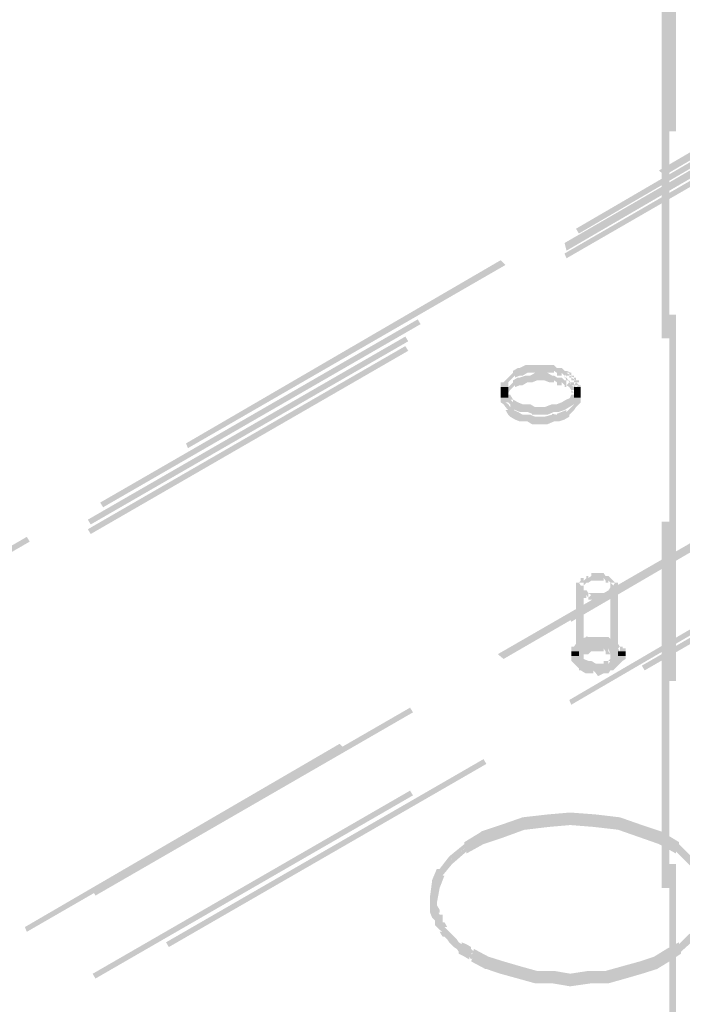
# Model space of a CAD drawing. Header units: millimetres. Extents: x -91 to 1961, y -1152 to 358.
# Tile 258 of 656: x 221 to 233, y 118 to 135. Entities that reach past the tile are written whole.
import ezdxf

# ---------------------------------------------------------------- set-up
doc = ezdxf.new("R2010")
doc.units = ezdxf.units.MM
doc.header["$MEASUREMENT"] = 0
doc.layers.get('0').update_dxf_attribs({"linetype": 'CONTINUOUS'})

msp = doc.modelspace()

# ---------------------------------------------------------------- hatches: boundary and pattern name
at = {"true_color": 0xaaaaaa}
h = msp.add_hatch(color=253, dxfattribs=at)
h.paths.add_polyline_path([(231.659, 125.62), (231.791, 125.62), (231.791, 124.396), (231.659, 124.396)])
h.paths.add_polyline_path([(236.539, 146.714), (236.655, 146.714), (236.655, 144.216), (236.539, 144.216)])
h = msp.add_hatch(color=253, dxfattribs=at)
h.paths.add_polyline_path([(232.684, 145.788), (232.684, 139.435), (232.552, 139.435), (232.552, 145.788)])
h.paths.add_polyline_path([(232.684, 136.258), (232.684, 129.905), (232.552, 129.905), (232.552, 136.258)])
h.paths.add_polyline_path([(232.684, 126.729), (232.684, 120.375), (232.552, 120.375), (232.552, 126.729)])
h.paths.add_polyline_path([(232.684, 117.199), (232.684, 110.846), (232.552, 110.846), (232.552, 117.199)])
h.paths.add_polyline_path([(232.684, 107.669), (232.684, 104.989), (232.552, 104.989), (232.552, 107.669)])
h = msp.add_hatch(color=253, dxfattribs=at)
h.paths.add_polyline_path([(232.684, 104.906), (232.684, 111.259), (232.8, 111.259), (232.8, 104.906)])
h.paths.add_polyline_path([(232.684, 114.436), (232.684, 120.789), (232.8, 120.789), (232.8, 114.436)])
h.paths.add_polyline_path([(232.684, 123.966), (232.684, 130.319), (232.8, 130.319), (232.8, 123.966)])
h.paths.add_polyline_path([(232.684, 133.495), (232.684, 139.848), (232.8, 139.848), (232.8, 133.495)])
h.paths.add_polyline_path([(232.684, 143.025), (232.684, 145.705), (232.8, 145.705), (232.8, 143.025)])
h = msp.add_hatch(color=253, dxfattribs=at)
h.paths.add_polyline_path([(207.768, 118.555), (213.277, 121.732), (213.327, 121.649), (207.818, 118.473)])
h.paths.add_polyline_path([(216.04, 123.287), (221.533, 126.464), (221.583, 126.381), (216.074, 123.205)])
h.paths.add_polyline_path([(224.296, 128.085), (229.756, 131.262), (229.839, 131.179), (224.329, 128.002)])
h.paths.add_polyline_path([(232.502, 132.817), (236.44, 135.117), (236.49, 135.017), (232.602, 132.734)])
h = msp.add_hatch(color=253, dxfattribs=at)
h.paths.add_polyline_path([(236.622, 134.935), (231.113, 131.725), (231.063, 131.808), (236.572, 135.017)])
h.paths.add_polyline_path([(228.366, 130.153), (222.857, 126.977), (222.807, 127.059), (228.317, 130.236)])
h.paths.add_polyline_path([(220.144, 125.372), (214.634, 122.195), (214.601, 122.278), (220.061, 125.455)])
h.paths.add_polyline_path([(211.888, 120.624), (206.378, 117.414), (206.329, 117.497), (211.838, 120.706)])
h.paths.add_polyline_path([(203.615, 115.842), (202.06, 114.949), (202.011, 115.031), (203.582, 115.925)])
h = msp.add_hatch(color=253, dxfattribs=at)
h.paths.add_polyline_path([(236.407, 134.637), (230.898, 131.427), (230.864, 131.56), (236.357, 134.736)])
h.paths.add_polyline_path([(228.151, 129.855), (222.642, 126.679), (222.592, 126.762), (228.102, 129.938)])
h.paths.add_polyline_path([(219.895, 125.074), (214.419, 121.897), (214.336, 121.98), (219.846, 125.157)])
h.paths.add_polyline_path([(211.673, 120.326), (206.163, 117.149), (206.13, 117.232), (211.59, 120.408)])
h.paths.add_polyline_path([(203.417, 115.544), (202.093, 114.816), (202.06, 114.899), (203.367, 115.627)])
h = msp.add_hatch(color=253, dxfattribs=at)
h.paths.add_polyline_path([(236.407, 134.471), (230.898, 131.295), (230.864, 131.378), (236.357, 134.554)])
h.paths.add_polyline_path([(228.151, 129.69), (222.642, 126.513), (222.592, 126.596), (228.102, 129.773)])
h.paths.add_polyline_path([(219.895, 124.942), (214.386, 121.765), (214.336, 121.848), (219.846, 125.024)])
h.paths.add_polyline_path([(211.623, 120.16), (206.163, 116.984), (206.081, 117.066), (211.59, 120.243)])
h.paths.add_polyline_path([(203.417, 115.412), (197.907, 112.235), (197.825, 112.318), (203.334, 115.495)])
h.paths.add_polyline_path([(195.145, 110.631), (193.838, 109.903), (193.804, 110.002), (195.062, 110.713)])
for points in [[(230.864, 129.26), (230.815, 129.309), (230.815, 129.26), (230.732, 129.26), (230.732, 129.309), (230.682, 129.343), (230.682, 129.309), (230.6, 129.309), (230.517, 129.309), (230.434, 129.309), (230.352, 129.309), (230.269, 129.309), (230.186, 129.309), (230.219, 129.309), (230.137, 129.26), (230.087, 129.26), (230.054, 129.26), (230.087, 129.26), (230.004, 129.227), (230.004, 129.26), (229.971, 129.227), (229.921, 129.177), (229.888, 129.144), (229.839, 129.094), (229.888, 129.144), (229.888, 129.094), (229.888, 129.061), (229.756, 129.061), (229.756, 129.094), (229.756, 129.144), (229.806, 129.144), (229.839, 129.177), (229.888, 129.227), (229.921, 129.26), (229.971, 129.309), (229.971, 129.343), (230.054, 129.392), (230.087, 129.392), (230.186, 129.442), (230.17, 129.442), (230.269, 129.442), (230.352, 129.442), (230.434, 129.442), (230.517, 129.442), (230.6, 129.442), (230.682, 129.442), (230.732, 129.392), (230.765, 129.343), (230.732, 129.392), (230.815, 129.392), (230.864, 129.343), (230.898, 129.309)], [(230.864, 129.094), (230.815, 129.144), (230.815, 129.094), (230.732, 129.094), (230.732, 129.144), (230.682, 129.177), (230.682, 129.144), (230.6, 129.144), (230.517, 129.177), (230.434, 129.177), (230.352, 129.177), (230.385, 129.177), (230.302, 129.144), (230.269, 129.144), (230.186, 129.144), (230.219, 129.144), (230.137, 129.094), (230.087, 129.094), (230.054, 129.094), (230.087, 129.094), (230.004, 129.061), (230.004, 129.094), (229.971, 129.061), (229.921, 129.012), (229.888, 128.962), (229.839, 128.929), (229.888, 128.962), (229.888, 128.929), (229.888, 128.879), (229.756, 128.879), (229.756, 128.929), (229.756, 128.962), (229.806, 128.962), (229.839, 129.012), (229.888, 129.061), (229.921, 129.094), (229.971, 129.144), (229.971, 129.177), (230.054, 129.227), (230.087, 129.227), (230.186, 129.26), (230.17, 129.26), (230.269, 129.26), (230.352, 129.309), (230.434, 129.309), (230.517, 129.309), (230.567, 129.309), (230.649, 129.26), (230.6, 129.26), (230.682, 129.26), (230.732, 129.227), (230.765, 129.177), (230.732, 129.227), (230.815, 129.227), (230.864, 129.177), (230.898, 129.144)], [(229.756, 129.061), (229.756, 128.879), (229.888, 128.879), (229.888, 129.061)], [(229.888, 129.061), (229.888, 128.962), (229.839, 128.962), (229.888, 128.929), (229.921, 128.929), (229.971, 128.846), (229.921, 128.846), (229.971, 128.797), (229.971, 128.846), (230.054, 128.797), (230.137, 128.764), (230.087, 128.764), (230.219, 128.764), (230.269, 128.764), (230.352, 128.714), (230.302, 128.714), (230.434, 128.714), (230.517, 128.714), (230.649, 128.764), (230.732, 128.764), (230.815, 128.797), (230.898, 128.846), (230.98, 128.879), (230.947, 128.846), (230.98, 128.929), (231.03, 128.929), (231.063, 128.962), (231.03, 128.962), (231.03, 129.061), (231.146, 129.061), (231.146, 128.962), (231.113, 128.929), (231.063, 128.879), (231.113, 128.879), (231.063, 128.797), (231.03, 128.764), (230.947, 128.714), (230.864, 128.664), (230.765, 128.631), (230.732, 128.631), (230.649, 128.631), (230.682, 128.631), (230.567, 128.582), (230.517, 128.582), (230.434, 128.582), (230.302, 128.582), (230.302, 128.598), (230.219, 128.631), (230.087, 128.631), (230.004, 128.664), (229.921, 128.714), (229.921, 128.764), (229.888, 128.797), (229.839, 128.797), (229.806, 128.879), (229.839, 128.879), (229.806, 128.929), (229.756, 128.962), (229.756, 129.061)], [(231.03, 129.061), (231.03, 128.879), (231.146, 128.879), (231.146, 129.061)], [(229.888, 128.879), (229.888, 128.797), (229.839, 128.797), (229.888, 128.764), (229.921, 128.714), (229.971, 128.714), (230.004, 128.631), (229.971, 128.664), (230.054, 128.631), (230.137, 128.582), (230.087, 128.582), (230.219, 128.582), (230.269, 128.582), (230.352, 128.548), (230.302, 128.548), (230.434, 128.548), (230.517, 128.548), (230.649, 128.582), (230.649, 128.598), (230.732, 128.582), (230.732, 128.598), (230.815, 128.631), (230.898, 128.664), (230.898, 128.631), (230.98, 128.714), (231.03, 128.764), (231.063, 128.797), (231.03, 128.797), (231.03, 128.879), (231.146, 128.879), (231.146, 128.797), (231.113, 128.764), (231.063, 128.714), (231.03, 128.664), (230.947, 128.582), (230.947, 128.548), (230.864, 128.499), (230.765, 128.466), (230.732, 128.466), (230.649, 128.466), (230.682, 128.466), (230.567, 128.416), (230.517, 128.416), (230.434, 128.416), (230.302, 128.416), (230.219, 128.466), (230.087, 128.466), (230.004, 128.499), (229.921, 128.548), (229.888, 128.582), (229.839, 128.664), (229.888, 128.664), (229.839, 128.714), (229.806, 128.764), (229.756, 128.797), (229.756, 128.879)], [(231.063, 125.62), (231.063, 124.396), (231.195, 124.396), (231.195, 125.62)], [(230.98, 124.478), (230.98, 124.396), (231.113, 124.396), (231.113, 124.478)], [(231.113, 124.478), (231.113, 124.429), (231.113, 124.396), (231.063, 124.396), (231.113, 124.346), (231.146, 124.313), (231.113, 124.346), (231.146, 124.346), (231.195, 124.346), (231.278, 124.313), (231.245, 124.313), (231.278, 124.313), (231.328, 124.313), (231.41, 124.263), (231.361, 124.263), (231.41, 124.263), (231.493, 124.263), (231.493, 124.23), (231.543, 124.263), (231.543, 124.313), (231.626, 124.313), (231.626, 124.263), (231.659, 124.313), (231.659, 124.346), (231.708, 124.346), (231.708, 124.313), (231.741, 124.346), (231.791, 124.396), (231.824, 124.429), (231.791, 124.429), (231.791, 124.478), (231.923, 124.478), (231.923, 124.429), (231.874, 124.396), (231.824, 124.346), (231.791, 124.313), (231.741, 124.263), (231.708, 124.23), (231.659, 124.23), (231.708, 124.263), (231.659, 124.23), (231.626, 124.181), (231.543, 124.181), (231.576, 124.23), (231.543, 124.181), (231.493, 124.148), (231.41, 124.148), (231.361, 124.148), (231.278, 124.181), (231.245, 124.181), (231.228, 124.181), (231.146, 124.23), (231.113, 124.23), (231.113, 124.263), (231.063, 124.313), (231.03, 124.346), (230.98, 124.396), (230.98, 124.429), (230.98, 124.478)], [(231.113, 124.396), (231.113, 124.346), (231.113, 124.313), (231.063, 124.313), (231.113, 124.263), (231.146, 124.23), (231.113, 124.263), (231.146, 124.263), (231.195, 124.263), (231.278, 124.23), (231.245, 124.23), (231.278, 124.23), (231.361, 124.23), (231.41, 124.181), (231.444, 124.148), (231.41, 124.181), (231.493, 124.23), (231.543, 124.23), (231.626, 124.23), (231.626, 124.181), (231.659, 124.23), (231.659, 124.263), (231.708, 124.263), (231.708, 124.23), (231.741, 124.263), (231.791, 124.313), (231.824, 124.346), (231.791, 124.346), (231.791, 124.396), (231.923, 124.396), (231.923, 124.346), (231.874, 124.313), (231.824, 124.263), (231.791, 124.23), (231.741, 124.181), (231.708, 124.148), (231.659, 124.148), (231.708, 124.181), (231.659, 124.148), (231.626, 124.098), (231.543, 124.098), (231.493, 124.098), (231.543, 124.098), (231.444, 124.048), (231.41, 124.098), (231.361, 124.148), (231.361, 124.098), (231.278, 124.098), (231.245, 124.098), (231.228, 124.098), (231.146, 124.148), (231.113, 124.148), (231.113, 124.181), (231.063, 124.23), (231.03, 124.263), (230.98, 124.313), (230.98, 124.346), (230.98, 124.396)], [(231.791, 124.478), (231.791, 124.396), (231.923, 124.396), (231.923, 124.478)], [(233.313, 120.193), (233.263, 120.458), (233.181, 120.673), (233.23, 120.673), (233.015, 120.872), (232.8, 121.087), (232.8, 121.054), (232.502, 121.219), (232.172, 121.352), (231.791, 121.467), (231.361, 121.517), (230.947, 121.55), (230.98, 121.55), (230.6, 121.517), (230.186, 121.467), (230.17, 121.467), (229.806, 121.352), (229.458, 121.219), (229.16, 121.054), (229.16, 121.087), (228.912, 120.872), (228.912, 120.888), (228.747, 120.673), (228.78, 120.673), (228.697, 120.458), (228.648, 120.193), (228.532, 120.243), (228.565, 120.491), (228.565, 120.508), (228.648, 120.706), (228.697, 120.706), (228.863, 120.921), (229.127, 121.136), (229.127, 121.17), (229.425, 121.352), (229.409, 121.352), (229.756, 121.467), (230.137, 121.6), (230.567, 121.649), (230.947, 121.682), (230.98, 121.682), (231.41, 121.649), (231.824, 121.6), (232.205, 121.467), (232.552, 121.352), (232.85, 121.17), (232.85, 121.136), (233.065, 120.921), (233.263, 120.706), (233.313, 120.706), (233.396, 120.491), (233.396, 120.508), (233.445, 120.243)], [(233.313, 120.111), (233.263, 120.375), (233.181, 120.59), (233.23, 120.59), (233.015, 120.789), (232.8, 121.004), (232.8, 120.971), (232.502, 121.136), (232.172, 121.252), (231.791, 121.385), (231.361, 121.434), (230.947, 121.467), (230.98, 121.467), (230.6, 121.434), (230.186, 121.385), (230.17, 121.385), (229.806, 121.252), (229.458, 121.136), (229.16, 120.971), (229.16, 121.004), (228.912, 120.789), (228.747, 120.59), (228.78, 120.59), (228.697, 120.375), (228.648, 120.111), (228.532, 120.16), (228.565, 120.408), (228.648, 120.624), (228.697, 120.624), (228.863, 120.839), (229.127, 121.054), (229.127, 121.087), (229.425, 121.252), (229.409, 121.269), (229.756, 121.385), (230.137, 121.517), (230.567, 121.55), (230.947, 121.6), (230.98, 121.6), (231.41, 121.55), (231.824, 121.517), (232.205, 121.385), (232.552, 121.252), (232.552, 121.269), (232.85, 121.087), (232.85, 121.054), (233.065, 120.839), (233.263, 120.624), (233.313, 120.624), (233.396, 120.408), (233.445, 120.16)], [(228.648, 120.243), (228.648, 120.193), (228.648, 120.111), (228.648, 120.078), (228.697, 119.995), (228.697, 119.945), (228.648, 119.945), (228.697, 119.912), (228.747, 119.912), (228.747, 119.813), (228.697, 119.813), (228.747, 119.78), (228.78, 119.78), (228.829, 119.697), (228.78, 119.697), (228.829, 119.647), (228.863, 119.614), (228.912, 119.565), (228.995, 119.482), (229.028, 119.432), (229.078, 119.399), (229.078, 119.432), (229.16, 119.399), (229.243, 119.35), (229.243, 119.317), (229.293, 119.267), (229.243, 119.234), (229.21, 119.267), (229.21, 119.234), (229.127, 119.267), (229.028, 119.317), (229.028, 119.35), (228.995, 119.399), (228.945, 119.432), (228.863, 119.532), (228.829, 119.565), (228.78, 119.614), (228.747, 119.647), (228.697, 119.647), (228.648, 119.73), (228.697, 119.73), (228.648, 119.78), (228.614, 119.813), (228.614, 119.912), (228.648, 119.862), (228.614, 119.912), (228.565, 119.945), (228.565, 119.995), (228.565, 119.945), (228.532, 120.028), (228.532, 120.078), (228.532, 120.111), (228.532, 120.193), (228.532, 120.243)], [(229.293, 119.317), (229.541, 119.184), (229.806, 119.101), (230.087, 119.019), (230.385, 118.936), (230.352, 118.936), (230.649, 118.936), (230.682, 118.936), (230.98, 118.886), (230.947, 118.886), (231.278, 118.936), (231.576, 118.936), (231.874, 119.019), (232.172, 119.101), (232.42, 119.184), (232.635, 119.317), (232.85, 119.432), (232.85, 119.399), (233.015, 119.565), (233.181, 119.697), (233.148, 119.697), (233.23, 119.912), (233.313, 120.078), (233.313, 120.243), (233.445, 120.243), (233.445, 120.078), (233.445, 120.028), (233.363, 119.862), (233.263, 119.647), (233.23, 119.647), (233.065, 119.532), (232.883, 119.35), (232.883, 119.317), (232.684, 119.184), (232.469, 119.052), (232.469, 119.068), (232.205, 118.969), (231.923, 118.886), (231.626, 118.804), (231.576, 118.804), (231.328, 118.804), (230.98, 118.754), (230.947, 118.754), (230.649, 118.804), (230.352, 118.804), (230.054, 118.886), (229.756, 118.969), (229.508, 119.052), (229.491, 119.068), (229.243, 119.184)], [(228.648, 120.16), (228.648, 120.111), (228.648, 120.028), (228.648, 119.995), (228.697, 119.912), (228.697, 119.862), (228.648, 119.862), (228.697, 119.813), (228.747, 119.813), (228.747, 119.73), (228.697, 119.73), (228.747, 119.697), (228.78, 119.647), (228.829, 119.647), (228.863, 119.565), (228.829, 119.565), (228.863, 119.532), (228.912, 119.482), (228.995, 119.399), (229.028, 119.35), (229.078, 119.317), (229.078, 119.35), (229.16, 119.317), (229.243, 119.267), (229.243, 119.234), (229.293, 119.184), (229.243, 119.135), (229.21, 119.184), (229.21, 119.135), (229.127, 119.184), (229.028, 119.234), (229.028, 119.267), (228.995, 119.317), (228.945, 119.35), (228.863, 119.432), (228.829, 119.482), (228.78, 119.532), (228.747, 119.532), (228.697, 119.614), (228.747, 119.614), (228.697, 119.647), (228.648, 119.697), (228.614, 119.73), (228.614, 119.813), (228.648, 119.78), (228.614, 119.813), (228.565, 119.862), (228.565, 119.912), (228.565, 119.862), (228.532, 119.945), (228.532, 119.995), (228.532, 120.028), (228.532, 120.111), (228.532, 120.16)], [(229.293, 119.234), (229.541, 119.101), (229.806, 119.019), (230.087, 118.936), (230.385, 118.853), (230.352, 118.853), (230.649, 118.853), (230.682, 118.853), (230.98, 118.804), (230.947, 118.804), (231.278, 118.853), (231.576, 118.853), (231.874, 118.936), (232.172, 119.019), (232.42, 119.101), (232.635, 119.234), (232.85, 119.35), (232.85, 119.317), (233.015, 119.482), (233.181, 119.647), (233.148, 119.647), (233.23, 119.813), (233.313, 119.995), (233.313, 120.16), (233.445, 120.16), (233.445, 119.995), (233.445, 119.945), (233.363, 119.78), (233.263, 119.614), (233.23, 119.614), (233.065, 119.432), (232.883, 119.267), (232.883, 119.234), (232.684, 119.101), (232.469, 118.969), (232.205, 118.886), (231.923, 118.804), (231.626, 118.721), (231.576, 118.721), (231.328, 118.721), (230.98, 118.671), (230.947, 118.671), (230.649, 118.721), (230.352, 118.721), (230.054, 118.804), (229.756, 118.886), (229.508, 118.969), (229.491, 118.969), (229.243, 119.101)]]:
    msp.add_hatch(color=253, dxfattribs=at).paths.add_polyline_path(points)
h = msp.add_hatch(color=253, dxfattribs=at)
h.paths.add_polyline_path([(231.03, 129.061), (231.03, 129.094), (231.146, 129.094), (231.146, 129.061)])
h.paths.add_polyline_path([(231.063, 129.061), (231.03, 129.094), (231.063, 129.144), (231.113, 129.094)])
h.paths.add_polyline_path([(230.98, 129.144), (230.98, 129.177), (231.113, 129.177), (231.113, 129.144)])
h.paths.add_polyline_path([(231.03, 129.094), (230.98, 129.094), (230.947, 129.177), (230.947, 129.227), (231.063, 129.227), (231.063, 129.177), (230.98, 129.227), (231.03, 129.227)])
h.paths.add_polyline_path([(230.98, 129.144), (230.947, 129.144), (230.898, 129.227), (230.898, 129.26), (231.03, 129.26), (231.03, 129.227), (230.947, 129.26), (230.98, 129.26)])
h.paths.add_polyline_path([(230.947, 129.177), (230.898, 129.177), (230.864, 129.26), (230.864, 129.309), (230.898, 129.227), (230.864, 129.227), (230.864, 129.343), (230.898, 129.343), (230.98, 129.309), (230.98, 129.26), (230.898, 129.309), (230.947, 129.309)])
h = msp.add_hatch(color=253, dxfattribs=at)
h.paths.add_polyline_path([(231.03, 128.879), (231.03, 128.929), (231.146, 128.929), (231.146, 128.879)])
h.paths.add_polyline_path([(231.063, 128.879), (231.03, 128.929), (231.063, 128.962), (231.113, 128.929)])
h.paths.add_polyline_path([(230.98, 128.962), (230.98, 129.012), (231.113, 129.012), (231.113, 128.962)])
h.paths.add_polyline_path([(231.03, 128.962), (230.98, 129.012), (231.03, 129.061), (231.063, 129.012)])
h.paths.add_polyline_path([(230.98, 129.012), (230.947, 129.061), (230.98, 129.094), (231.03, 129.061)])
h.paths.add_polyline_path([(230.947, 129.061), (230.898, 129.094), (230.947, 129.144), (230.98, 129.094)])
h.paths.add_polyline_path([(230.898, 129.061), (230.864, 129.061), (230.864, 129.177), (230.898, 129.177)])
h = msp.add_hatch(color=253, dxfattribs=at)
h.paths.add_polyline_path([(236.49, 128.201), (230.98, 124.991), (230.947, 125.074), (236.44, 128.284)])
h.paths.add_polyline_path([(228.234, 123.42), (222.725, 120.243), (222.675, 120.326), (228.184, 123.502)])
h.paths.add_polyline_path([(220.011, 118.638), (214.502, 115.462), (214.469, 115.544), (219.928, 118.721)])
h.paths.add_polyline_path([(211.755, 113.84), (206.246, 110.664), (206.213, 110.763), (211.706, 113.939)])
h = msp.add_hatch(color=253, dxfattribs=at)
h.paths.add_polyline_path([(204.972, 110.167), (210.481, 113.344), (210.531, 113.261), (205.022, 110.085)])
h.paths.add_polyline_path([(213.244, 114.899), (218.737, 118.076), (218.787, 117.993), (213.277, 114.816)])
h.paths.add_polyline_path([(221.5, 119.697), (226.96, 122.874), (227.043, 122.791), (221.533, 119.614)])
h.paths.add_polyline_path([(229.706, 124.429), (235.216, 127.605), (235.298, 127.523), (229.806, 124.346)])
h = msp.add_hatch(color=253, dxfattribs=at)
h.paths.add_polyline_path([(236.49, 126.762), (230.98, 123.552), (230.947, 123.635), (236.44, 126.844)])
h.paths.add_polyline_path([(228.234, 121.98), (222.725, 118.804), (222.675, 118.886), (228.184, 122.063)])
h.paths.add_polyline_path([(219.978, 117.199), (214.502, 114.022), (214.419, 114.105), (219.928, 117.282)])
h.paths.add_polyline_path([(211.755, 112.45), (207.47, 110.002), (207.437, 110.085), (211.706, 112.533)])
h = msp.add_hatch(color=253, dxfattribs=at)
h.paths.add_polyline_path([(207.437, 109.952), (212.947, 113.079), (212.98, 112.996), (207.47, 109.869)])
h.paths.add_polyline_path([(215.693, 114.701), (221.202, 117.877), (221.235, 117.794), (215.743, 114.618)])
h.paths.add_polyline_path([(223.949, 119.432), (229.458, 122.609), (229.508, 122.526), (223.998, 119.35)])
h.paths.add_polyline_path([(232.205, 124.23), (236.44, 126.679), (236.49, 126.596), (232.254, 124.148)])
h = msp.add_hatch(color=253, dxfattribs=at)
h.paths.add_polyline_path([(231.659, 125.62), (231.659, 125.67), (231.791, 125.67), (231.791, 125.62)])
h.paths.add_polyline_path([(231.708, 125.62), (231.659, 125.67), (231.708, 125.703), (231.741, 125.67)])
h.paths.add_polyline_path([(231.659, 125.67), (231.626, 125.703), (231.626, 125.67), (231.576, 125.67), (231.576, 125.703), (231.543, 125.752), (231.543, 125.703), (231.444, 125.703), (231.41, 125.703), (231.361, 125.703), (231.328, 125.703), (231.361, 125.752), (231.328, 125.703), (231.278, 125.67), (231.245, 125.67), (231.278, 125.703), (231.245, 125.67), (231.195, 125.62), (231.146, 125.62), (231.195, 125.67), (231.146, 125.62), (231.113, 125.67), (231.146, 125.703), (231.146, 125.752), (231.195, 125.752), (231.195, 125.703), (231.245, 125.752), (231.245, 125.785), (231.278, 125.785), (231.278, 125.752), (231.328, 125.785), (231.328, 125.835), (231.361, 125.835), (231.41, 125.835), (231.444, 125.835), (231.543, 125.835), (231.576, 125.785), (231.626, 125.752), (231.576, 125.785), (231.626, 125.785), (231.659, 125.752), (231.708, 125.703)])
h.paths.add_polyline_path([(231.195, 125.67), (231.195, 125.62), (231.063, 125.62), (231.063, 125.67)])
h = msp.add_hatch(color=253, dxfattribs=at)
h.paths.add_polyline_path([(231.195, 125.62), (231.195, 125.587), (231.063, 125.587), (231.063, 125.62)])
h.paths.add_polyline_path([(231.195, 125.587), (231.195, 125.537), (231.113, 125.587), (231.146, 125.587), (231.146, 125.455), (231.113, 125.455), (231.063, 125.537), (231.063, 125.587)])
h.paths.add_polyline_path([(231.245, 125.537), (231.245, 125.488), (231.146, 125.537), (231.195, 125.537), (231.195, 125.405), (231.146, 125.405), (231.113, 125.488), (231.113, 125.537)])
h = msp.add_hatch(color=253, dxfattribs=at)
h.paths.add_polyline_path([(231.195, 125.537), (231.245, 125.537), (231.278, 125.488), (231.328, 125.455), (231.278, 125.405), (231.245, 125.455), (231.245, 125.405), (231.195, 125.405)])
h.paths.add_polyline_path([(231.278, 125.488), (231.328, 125.488), (231.361, 125.488), (231.41, 125.488), (231.444, 125.488), (231.493, 125.488), (231.543, 125.488), (231.576, 125.488), (231.576, 125.455), (231.626, 125.488), (231.659, 125.455), (231.626, 125.405), (231.576, 125.372), (231.543, 125.372), (231.493, 125.372), (231.444, 125.372), (231.41, 125.372), (231.361, 125.372), (231.328, 125.372), (231.278, 125.372)])
h.paths.add_polyline_path([(231.626, 125.537), (231.659, 125.537), (231.626, 125.488), (231.626, 125.537), (231.659, 125.587), (231.708, 125.587), (231.659, 125.537), (231.659, 125.587), (231.791, 125.587), (231.791, 125.537), (231.708, 125.455), (231.659, 125.455), (231.741, 125.537), (231.741, 125.488), (231.659, 125.405), (231.626, 125.405)])
h.paths.add_polyline_path([(231.659, 125.587), (231.659, 125.62), (231.791, 125.62), (231.791, 125.587)])
h = msp.add_hatch(color=253, dxfattribs=at)
h.paths.add_polyline_path([(231.708, 124.561), (231.659, 124.561), (231.659, 124.611), (231.626, 124.644), (231.626, 124.611), (231.576, 124.611), (231.543, 124.611), (231.444, 124.611), (231.41, 124.611), (231.361, 124.611), (231.328, 124.611), (231.278, 124.611), (231.245, 124.611), (231.278, 124.611), (231.195, 124.561), (231.146, 124.694), (231.245, 124.727), (231.228, 124.743), (231.278, 124.727), (231.328, 124.727), (231.361, 124.727), (231.41, 124.727), (231.444, 124.727), (231.543, 124.727), (231.576, 124.727), (231.626, 124.727), (231.659, 124.694), (231.708, 124.644), (231.659, 124.694), (231.708, 124.694)])
h.paths.add_polyline_path([(231.195, 124.611), (231.146, 124.561), (231.113, 124.528), (231.063, 124.528), (231.113, 124.561), (231.063, 124.528), (231.113, 124.561), (231.113, 124.528), (230.98, 124.528), (230.98, 124.561), (231.03, 124.561), (231.063, 124.611), (231.063, 124.644), (231.113, 124.644), (231.113, 124.611), (231.146, 124.644)])
h.paths.add_polyline_path([(231.113, 124.528), (231.113, 124.478), (230.98, 124.478), (230.98, 124.528)])
h = msp.add_hatch(color=253, dxfattribs=at)
h.paths.add_polyline_path([(231.708, 124.478), (231.659, 124.478), (231.659, 124.528), (231.626, 124.561), (231.626, 124.528), (231.576, 124.528), (231.543, 124.528), (231.444, 124.528), (231.41, 124.528), (231.361, 124.528), (231.328, 124.528), (231.278, 124.528), (231.245, 124.528), (231.278, 124.528), (231.195, 124.478), (231.146, 124.611), (231.245, 124.644), (231.228, 124.644), (231.278, 124.644), (231.328, 124.644), (231.361, 124.644), (231.41, 124.644), (231.444, 124.644), (231.543, 124.644), (231.576, 124.644), (231.626, 124.644), (231.659, 124.611), (231.708, 124.561), (231.659, 124.611), (231.708, 124.611)])
h.paths.add_polyline_path([(231.195, 124.528), (231.146, 124.478), (231.113, 124.429), (231.063, 124.429), (231.113, 124.478), (231.063, 124.429), (231.113, 124.478), (231.113, 124.429), (230.98, 124.429), (230.98, 124.478), (231.03, 124.478), (231.063, 124.528), (231.063, 124.561), (231.113, 124.561), (231.113, 124.528), (231.146, 124.561)])
h.paths.add_polyline_path([(231.113, 124.429), (231.113, 124.396), (230.98, 124.396), (230.98, 124.429)])
h = msp.add_hatch(color=253, dxfattribs=at)
h.paths.add_polyline_path([(231.659, 124.396), (231.659, 124.429), (231.791, 124.429), (231.791, 124.396)])
h.paths.add_polyline_path([(231.708, 124.396), (231.659, 124.429), (231.626, 124.478), (231.626, 124.528), (231.659, 124.429), (231.626, 124.429), (231.576, 124.429), (231.576, 124.478), (231.543, 124.528), (231.543, 124.478), (231.444, 124.478), (231.41, 124.478), (231.361, 124.478), (231.328, 124.478), (231.361, 124.528), (231.328, 124.478), (231.278, 124.429), (231.245, 124.429), (231.195, 124.429), (231.245, 124.478), (231.195, 124.429), (231.146, 124.396), (231.113, 124.429), (231.146, 124.478), (231.195, 124.528), (231.195, 124.561), (231.245, 124.561), (231.278, 124.561), (231.278, 124.528), (231.328, 124.561), (231.328, 124.611), (231.361, 124.611), (231.41, 124.611), (231.444, 124.611), (231.543, 124.611), (231.576, 124.561), (231.626, 124.528), (231.576, 124.561), (231.626, 124.561), (231.659, 124.561), (231.741, 124.528), (231.741, 124.478), (231.708, 124.478), (231.741, 124.429)])
h.paths.add_polyline_path([(231.195, 124.429), (231.195, 124.396), (231.063, 124.396), (231.063, 124.429)])
h = msp.add_hatch(color=253, dxfattribs=at)
h.paths.add_polyline_path([(231.791, 124.478), (231.791, 124.528), (231.923, 124.528), (231.923, 124.478)])
h.paths.add_polyline_path([(231.824, 124.429), (231.791, 124.429), (231.791, 124.561), (231.824, 124.561)])
h.paths.add_polyline_path([(231.741, 124.528), (231.741, 124.561), (231.874, 124.561), (231.874, 124.528)])
h.paths.add_polyline_path([(231.791, 124.528), (231.741, 124.561), (231.791, 124.611), (231.824, 124.561)])
h.paths.add_polyline_path([(231.741, 124.528), (231.708, 124.528), (231.708, 124.644), (231.741, 124.644)])
h.paths.add_polyline_path([(231.659, 124.611), (231.659, 124.644), (231.791, 124.644), (231.791, 124.611)])
h = msp.add_hatch(color=253, dxfattribs=at)
h.paths.add_polyline_path([(231.791, 124.396), (231.791, 124.429), (231.923, 124.429), (231.923, 124.396)])
h.paths.add_polyline_path([(231.824, 124.346), (231.791, 124.346), (231.791, 124.478), (231.824, 124.478)])
h.paths.add_polyline_path([(231.741, 124.429), (231.741, 124.478), (231.874, 124.478), (231.874, 124.429)])
h.paths.add_polyline_path([(231.791, 124.429), (231.741, 124.478), (231.791, 124.528), (231.824, 124.478)])
h.paths.add_polyline_path([(231.741, 124.429), (231.708, 124.429), (231.659, 124.528), (231.659, 124.561), (231.791, 124.561), (231.791, 124.528), (231.708, 124.561), (231.741, 124.561)])
h = msp.add_hatch(color=253, dxfattribs=at)
h.paths.add_polyline_path([(231.195, 124.396), (231.195, 124.346), (231.063, 124.346), (231.063, 124.396)])
h.paths.add_polyline_path([(231.195, 124.346), (231.195, 124.313), (231.113, 124.346), (231.146, 124.346), (231.146, 124.23), (231.113, 124.23), (231.063, 124.313), (231.063, 124.346)])
h.paths.add_polyline_path([(231.245, 124.313), (231.245, 124.263), (231.146, 124.313), (231.195, 124.313), (231.195, 124.181), (231.146, 124.181), (231.113, 124.263), (231.113, 124.313)])
h = msp.add_hatch(color=253, dxfattribs=at)
h.paths.add_polyline_path([(231.195, 124.313), (231.245, 124.313), (231.278, 124.263), (231.328, 124.23), (231.278, 124.181), (231.245, 124.23), (231.245, 124.181), (231.195, 124.181)])
h.paths.add_polyline_path([(231.278, 124.263), (231.328, 124.263), (231.361, 124.263), (231.41, 124.263), (231.444, 124.263), (231.493, 124.263), (231.543, 124.263), (231.576, 124.263), (231.576, 124.23), (231.626, 124.263), (231.659, 124.23), (231.626, 124.181), (231.576, 124.148), (231.543, 124.148), (231.493, 124.148), (231.444, 124.148), (231.41, 124.148), (231.361, 124.148), (231.328, 124.148), (231.278, 124.148)])
h.paths.add_polyline_path([(231.626, 124.313), (231.659, 124.313), (231.626, 124.263), (231.626, 124.313), (231.659, 124.346), (231.708, 124.346), (231.659, 124.313), (231.659, 124.346), (231.791, 124.346), (231.791, 124.313), (231.708, 124.23), (231.659, 124.23), (231.741, 124.313), (231.741, 124.263), (231.659, 124.181), (231.626, 124.181)])
h.paths.add_polyline_path([(231.659, 124.346), (231.659, 124.396), (231.791, 124.396), (231.791, 124.346)])
h = msp.add_hatch(color=253, dxfattribs=at)
h.paths.add_polyline_path([(211.16, 107.239), (211.292, 107.239), (211.292, 107.156), (211.16, 107.156)])
h.paths.add_polyline_path([(211.97, 107.239), (212.086, 107.239), (212.086, 107.156), (211.97, 107.156)])
h.paths.add_polyline_path([(228.532, 120.243), (228.648, 120.243), (228.648, 120.16), (228.532, 120.16)])

doc.saveas('drawing.dxf')
